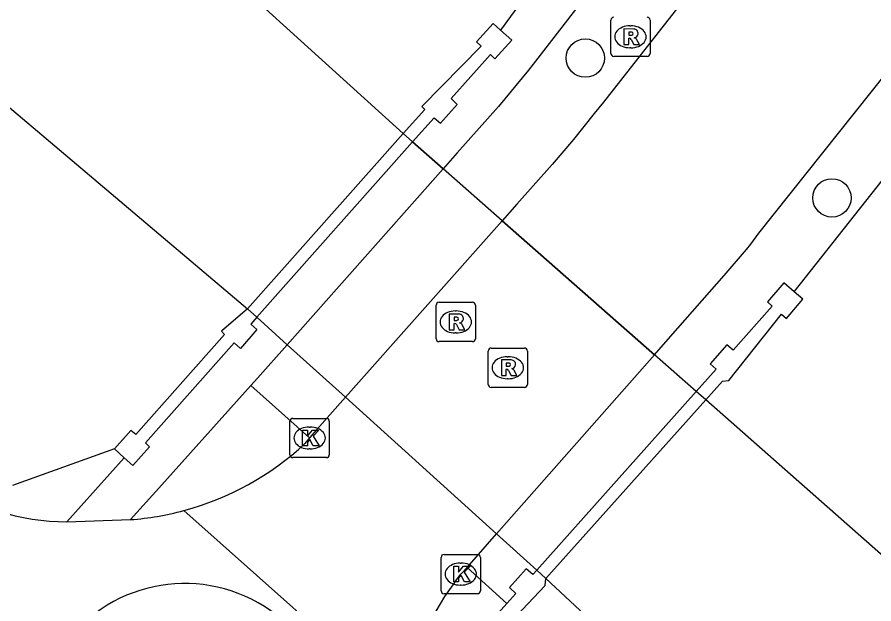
# Model space of a CAD drawing. Extents: x 160457 to 162082, y 388340 to 389736.
# Drawn here: x 160927.33 to 160949.17, y 389393 to 389407.94 of the extents above; entities that cross this region are included whole.
import ezdxf

# ---------------------------------------------------------------- set-up
doc = ezdxf.new("R2010")
doc.units = 0
for name, color, linetype in [('IMGEO_Berm_groen', 7, 'Continuous'), ('IMGEO_Boom', 7, 'Continuous'), ('IMGEO_Dek', 7, 'Continuous'), ('IMGEO_Groenvoorziening', 7, 'Continuous'), ('IMGEO_Kolk', 7, 'Continuous'), ('IMGEO_Muur', 7, 'Continuous'), ('IMGEO_Rijbaan_lokaal_gesloten', 7, 'Continuous'), ('IMGEO_Rijbaan_lokaal_open', 7, 'Continuous'), ('IMGEO_Rioolput', 7, 'Continuous'), ('IMGEO_Stuw', 7, 'Continuous'), ('IMGEO_Voetpad_open', 7, 'Continuous'), ('IMGEO_Walbescherming', 7, 'Continuous'), ('IMGEO_Waterloop', 7, 'Continuous')]:
    doc.layers.add(name, color=color, linetype=linetype)

msp = doc.modelspace()

# ---------------------------------------------------------------- linework, layer by layer
at = {"layer": 'IMGEO_Berm_groen'}
for points in [[(160947.134, 389400.941), (160960.5, 389417.849), (160960.162, 389418.042)], [(160939.691, 389402.754), (160938.188, 389404.076)], [(160934.213, 389399.597), (160935.696, 389398.257)], [(160944.636, 389398.404), (160943.57, 389399.342)], [(160934.78, 389397.221), (160933.287, 389398.555)], [(160939.55, 389394.776), (160940.571, 389393.854)], [(160939.807, 389393.003), (160938.794, 389393.918)]]:
    msp.add_lwpolyline(points, dxfattribs=at)
at = {"layer": 'IMGEO_Boom'}
for centre in [(160941.809, 389406.897), (160948.097, 389403.336)]:
    msp.add_circle(centre, 0.489, dxfattribs=at)
at = {"layer": 'IMGEO_Dek'}
msp.add_lwpolyline([(160940.805, 389393.643), (160944.878, 389398.192), (160944.636, 389398.404), (160943.57, 389399.342), (160939.691, 389402.754), (160938.188, 389404.076), (160937.408, 389404.762), (160937.168, 389404.973), (160933.197, 389400.514), (160933.439, 389400.296), (160934.213, 389399.597), (160935.696, 389398.257), (160939.55, 389394.776), (160940.571, 389393.854)], close=True, dxfattribs=at)
at = {"layer": 'IMGEO_Groenvoorziening'}
msp.add_lwpolyline([(160929.809, 389396.941), (160927.211, 389396.01)], dxfattribs=at)
at = {"layer": 'IMGEO_Kolk'}
for p, q in [((160934.356, 389397.72), (160935.208, 389397.72)), ((160934.281, 389396.794), (160934.281, 389397.646)), ((160934.769, 389397.5), (160934.794, 389397.5)), ((160935.282, 389397.646), (160935.282, 389396.794)), ((160934.792, 389396.94), (160934.767, 389396.94)), ((160935.208, 389396.72), (160934.356, 389396.72)), ((160938.208, 389394.253), (160939.06, 389394.253)), ((160938.133, 389393.327), (160938.133, 389394.179)), ((160938.621, 389394.033), (160938.646, 389394.033)), ((160939.134, 389394.179), (160939.134, 389393.327)), ((160938.644, 389393.473), (160938.619, 389393.473)), ((160939.06, 389393.253), (160938.208, 389393.253))]:
    msp.add_line(p, q, dxfattribs=at)
for points in [[(160934.356, 389397.72), (160935.208, 389397.72)], [(160934.281, 389396.794), (160934.281, 389397.646)], [(160935.282, 389397.646), (160935.282, 389396.794)], [(160934.602, 389397.42), (160934.725, 389397.42), (160934.725, 389397.269), (160934.855, 389397.42), (160935.019, 389397.42), (160934.873, 389397.269), (160935.026, 389397.02), (160934.874, 389397.02), (160934.789, 389397.184), (160934.725, 389397.117), (160934.725, 389397.02), (160934.602, 389397.02), (160934.602, 389397.42)], [(160935.208, 389396.72), (160934.356, 389396.72)], [(160938.208, 389394.253), (160939.06, 389394.253)], [(160938.133, 389393.327), (160938.133, 389394.179)], [(160939.134, 389394.179), (160939.134, 389393.327)], [(160938.454, 389393.953), (160938.577, 389393.953), (160938.577, 389393.802), (160938.707, 389393.953), (160938.871, 389393.953), (160938.725, 389393.802), (160938.878, 389393.553), (160938.726, 389393.553), (160938.641, 389393.717), (160938.577, 389393.65), (160938.577, 389393.553), (160938.454, 389393.553), (160938.454, 389393.953)], [(160939.06, 389393.253), (160938.208, 389393.253)]]:
    msp.add_lwpolyline(points, dxfattribs=at)
for centre, start, end in [((160934.358, 389397.644), 91.552, 178.448), ((160934.358, 389397.644), 91.552, 178.448), ((160935.206, 389397.644), 1.552, 88.448), ((160935.206, 389397.644), 1.552, 88.448), ((160934.358, 389396.796), 181.552, 268.448), ((160934.358, 389396.796), 181.552, 268.448), ((160935.206, 389396.796), 271.552, 358.448), ((160935.206, 389396.796), 271.552, 358.448), ((160938.21, 389394.177), 91.552, 178.448), ((160938.21, 389394.177), 91.552, 178.448), ((160939.058, 389394.177), 1.552, 88.448), ((160939.058, 389394.177), 1.552, 88.448), ((160938.21, 389393.329), 181.552, 268.448), ((160938.21, 389393.329), 181.552, 268.448), ((160939.058, 389393.329), 271.552, 358.448), ((160939.058, 389393.329), 271.552, 358.448)]:
    msp.add_arc(centre, 0.0765, start, end, dxfattribs=at)
for centre, major_axis, ratio, start_param, end_param in [((160934.768, 389397.22), (-0.387, 0.002), 0.722429, 4.712389, 7.853982), ((160934.793, 389397.22), (-0.39, 0.002), 0.717154, 1.570796, 4.712389), ((160938.62, 389393.753), (-0.387, 0.002), 0.722429, 4.712389, 7.853982), ((160938.645, 389393.753), (-0.39, 0.002), 0.717154, 1.570796, 4.712389)]:
    msp.add_ellipse(centre, major_axis=major_axis, ratio=ratio, start_param=start_param, end_param=end_param, dxfattribs=at)
at = {"layer": 'IMGEO_Muur'}
for points in [[(160939.648, 389407.612), (160939.461, 389407.78), (160939.033, 389407.311), (160939.158, 389407.202), (160937.639, 389405.662), (160937.717, 389405.585), (160937.168, 389404.973)], [(160937.408, 389404.762), (160937.956, 389405.377), (160938.115, 389405.237), (160938.54, 389405.713), (160938.386, 389405.867), (160939.392, 389406.986), (160939.507, 389406.877), (160939.937, 389407.354), (160939.648, 389407.612)], [(160937.408, 389404.762), (160937.168, 389404.973), (160933.197, 389400.514), (160933.439, 389400.296)], [(160937.168, 389404.973), (160937.408, 389404.762)], [(160937.408, 389404.762), (160933.439, 389400.296)], [(160947.134, 389400.941), (160946.874, 389401.172), (160946.458, 389400.689), (160946.577, 389400.576), (160945.578, 389399.456), (160945.418, 389399.59), (160944.989, 389399.111), (160945.142, 389398.97), (160944.636, 389398.404)], [(160944.878, 389398.192), (160945.303, 389398.667), (160945.465, 389398.685), (160946.811, 389400.371), (160946.936, 389400.265), (160947.358, 389400.756), (160947.134, 389400.941)], [(160933.197, 389400.514), (160932.534, 389399.939), (160932.609, 389399.858), (160930.354, 389397.306), (160930.225, 389397.414), (160929.809, 389396.941)], [(160933.439, 389400.296), (160933.197, 389400.514)], [(160933.439, 389400.296), (160933.285, 389400.121), (160933.432, 389399.981), (160933.016, 389399.499), (160932.855, 389399.642), (160930.596, 389397.095), (160930.7, 389396.992), (160930.279, 389396.523), (160930.057, 389396.712)], [(160940.571, 389393.854), (160944.636, 389398.404)], [(160940.571, 389393.854), (160940.805, 389393.643), (160944.878, 389398.192), (160944.636, 389398.404)], [(160944.878, 389398.192), (160944.636, 389398.404)], [(160929.809, 389396.941), (160930.057, 389396.712)], [(160940.571, 389393.854), (160940.469, 389393.739), (160940.302, 389393.889), (160939.873, 389393.409), (160940.038, 389393.261), (160939.807, 389393.003)], [(160940.571, 389393.854), (160940.805, 389393.643)], [(160937.207, 389390.364), (160937.679, 389389.926), (160938.119, 389390.401), (160938.003, 389390.515), (160940.784, 389393.464), (160940.805, 389393.643)], [(160939.807, 389393.003), (160937.773, 389390.727), (160937.636, 389390.833), (160937.207, 389390.364)]]:
    msp.add_lwpolyline(points, dxfattribs=at)
at = {"layer": 'IMGEO_Rijbaan_lokaal_gesloten'}
for points in [[(160952.894, 389419.306), (160942.271, 389405.771), (160942.037, 389405.482), (160941.507, 389404.827), (160940.968, 389404.19), (160940.065, 389403.174), (160939.691, 389402.754)], [(160943.57, 389399.342), (160943.979, 389399.806), (160945.348, 389401.361), (160945.918, 389402.024), (160946.03, 389402.155), (160946.23, 389402.435), (160953.16, 389411.136), (160958.477, 389417.797), (160959.241, 389418.768)], [(160939.691, 389402.754), (160935.696, 389398.257)], [(160939.691, 389402.754), (160943.57, 389399.342)], [(160943.57, 389399.342), (160939.691, 389402.754)], [(160939.55, 389394.776), (160943.57, 389399.342)], [(160935.696, 389398.257), (160934.964, 389397.434), (160934.78, 389397.221)], [(160935.696, 389398.257), (160939.55, 389394.776)], [(160935.696, 389398.257), (160939.55, 389394.776)], [(160934.78, 389397.221), (160934.664, 389397.076)], [(160931.574, 389395.372), (160937.207, 389390.364)], [(160928.595, 389395.088), (160930.219, 389395.14)], [(160938.794, 389393.918), (160939.55, 389394.776)], [(160938.472, 389393.537), (160938.635, 389393.752), (160938.794, 389393.918)]]:
    msp.add_lwpolyline(points, dxfattribs=at)
for centre, radius, start, end in [((160929.65, 389402.515), 7.397, 285.0761, 312.6736), ((160928.574, 389400.688), 5.6, 233.851, 270.2124), ((160929.671, 389402.411), 7.292, 274.3068, 285.1249), ((160943.682, 389389.621), 6.518, 143.0727, 173.4553)]:
    msp.add_arc(centre, radius, start, end, dxfattribs=at)
at = {"layer": 'IMGEO_Rijbaan_lokaal_open'}
msp.add_arc((160931.599, 389389.717), 3.797, 322.2553, 141.3277, dxfattribs=at)
at = {"layer": 'IMGEO_Rioolput'}
for p, q in [((160942.459, 389407.014), (160942.459, 389407.866)), ((160943.46, 389407.866), (160943.46, 389407.014)), ((160942.947, 389407.72), (160942.972, 389407.72)), ((160942.97, 389407.16), (160942.945, 389407.16)), ((160943.386, 389406.94), (160942.534, 389406.94)), ((160938.006, 389399.75), (160938.006, 389400.602)), ((160938.081, 389400.676), (160938.933, 389400.676)), ((160939.007, 389400.602), (160939.007, 389399.75)), ((160938.494, 389400.456), (160938.519, 389400.456)), ((160938.517, 389399.896), (160938.492, 389399.896)), ((160938.933, 389399.676), (160938.081, 389399.676)), ((160939.408, 389399.51), (160940.26, 389399.51)), ((160939.333, 389398.584), (160939.333, 389399.436)), ((160939.821, 389399.29), (160939.846, 389399.29)), ((160940.334, 389399.436), (160940.334, 389398.584)), ((160939.844, 389398.73), (160939.819, 389398.73)), ((160940.26, 389398.51), (160939.408, 389398.51))]:
    msp.add_line(p, q, dxfattribs=at)
for points in [[(160942.459, 389407.014), (160942.459, 389407.866)], [(160943.46, 389407.866), (160943.46, 389407.014)], [(160943.048, 389407.638), (160942.796, 389407.64), (160942.796, 389407.24)], [(160942.974, 389407.559), (160942.92, 389407.559), (160942.92, 389407.478)], [(160942.796, 389407.24), (160942.92, 389407.24), (160942.92, 389407.402), (160942.931, 389407.402)], [(160942.92, 389407.478), (160942.972, 389407.478)], [(160942.978, 389407.373), (160943.049, 389407.24), (160943.189, 389407.24), (160943.124, 389407.366)], [(160943.386, 389406.94), (160942.534, 389406.94)], [(160938.006, 389399.75), (160938.006, 389400.602)], [(160938.081, 389400.676), (160938.933, 389400.676)], [(160939.007, 389400.602), (160939.007, 389399.75)], [(160938.595, 389400.374), (160938.343, 389400.376), (160938.343, 389399.976)], [(160938.343, 389399.976), (160938.467, 389399.976), (160938.467, 389400.138), (160938.478, 389400.138)], [(160938.521, 389400.295), (160938.467, 389400.295), (160938.467, 389400.214)], [(160938.467, 389400.214), (160938.519, 389400.214)], [(160938.525, 389400.109), (160938.596, 389399.976), (160938.736, 389399.976), (160938.671, 389400.102)], [(160938.933, 389399.676), (160938.081, 389399.676)], [(160939.408, 389399.51), (160940.26, 389399.51)], [(160939.333, 389398.584), (160939.333, 389399.436)], [(160940.334, 389399.436), (160940.334, 389398.584)], [(160939.922, 389399.208), (160939.67, 389399.21), (160939.67, 389398.81)], [(160939.848, 389399.129), (160939.794, 389399.129), (160939.794, 389399.048)], [(160939.794, 389399.048), (160939.846, 389399.048)], [(160939.67, 389398.81), (160939.794, 389398.81), (160939.794, 389398.972), (160939.805, 389398.972)], [(160939.852, 389398.943), (160939.923, 389398.81), (160940.063, 389398.81), (160939.998, 389398.936)], [(160940.26, 389398.51), (160939.408, 389398.51)]]:
    msp.add_lwpolyline(points, dxfattribs=at)
for centre, radius, start, end in [((160942.536, 389407.864), 0.0765, 91.552, 178.448), ((160942.536, 389407.864), 0.0765, 91.552, 178.448), ((160943.384, 389407.864), 0.0765, 1.552, 88.448), ((160943.384, 389407.864), 0.0765, 1.552, 88.448), ((160942.98, 389407.463), 0.0964, 77.0061, 93.1865), ((160942.994, 389407.52), 0.0378, 276.6634, 79.6772), ((160943.047, 389407.528), 0.109, 350.3612, 89.416), ((160942.93, 389407.349), 0.0533, 26.0293, 88.6989), ((160942.956, 389407.667), 0.19, 274.7715, 282.9687), ((160943.045, 389407.528), 0.112, 277.5842, 350.9817), ((160943.029, 389407.313), 0.108, 29.5134, 73.7905), ((160942.536, 389407.016), 0.0765, 181.552, 268.448), ((160942.536, 389407.016), 0.0765, 181.552, 268.448), ((160943.384, 389407.016), 0.0765, 271.552, 358.448), ((160943.384, 389407.016), 0.0765, 271.552, 358.448), ((160938.083, 389400.6), 0.0765, 91.552, 178.448), ((160938.083, 389400.6), 0.0765, 91.552, 178.448), ((160938.931, 389400.6), 0.0765, 1.552, 88.448), ((160938.931, 389400.6), 0.0765, 1.552, 88.448), ((160938.594, 389400.264), 0.109, 350.3612, 89.416), ((160938.477, 389400.085), 0.0533, 26.0293, 88.6989), ((160938.503, 389400.403), 0.19, 274.7715, 282.9687), ((160938.527, 389400.199), 0.0964, 77.0061, 93.1865), ((160938.541, 389400.256), 0.0378, 276.6634, 79.6772), ((160938.592, 389400.264), 0.112, 277.5842, 350.9817), ((160938.576, 389400.049), 0.108, 29.5134, 73.7905), ((160938.083, 389399.752), 0.0765, 181.552, 268.448), ((160938.083, 389399.752), 0.0765, 181.552, 268.448), ((160938.931, 389399.752), 0.0765, 271.552, 358.448), ((160938.931, 389399.752), 0.0765, 271.552, 358.448), ((160939.41, 389399.434), 0.0765, 91.552, 178.448), ((160939.41, 389399.434), 0.0765, 91.552, 178.448), ((160940.258, 389399.434), 0.0765, 1.552, 88.448), ((160940.258, 389399.434), 0.0765, 1.552, 88.448), ((160939.83, 389399.237), 0.19, 274.7715, 282.9687), ((160939.854, 389399.033), 0.0964, 77.0061, 93.1865), ((160939.868, 389399.09), 0.0378, 276.6634, 79.6772), ((160939.921, 389399.098), 0.109, 350.3612, 89.416), ((160939.919, 389399.098), 0.112, 277.5842, 350.9817), ((160939.804, 389398.919), 0.0533, 26.0293, 88.6989), ((160939.903, 389398.883), 0.108, 29.5134, 73.7905), ((160939.41, 389398.586), 0.0765, 181.552, 268.448), ((160939.41, 389398.586), 0.0765, 181.552, 268.448), ((160940.258, 389398.586), 0.0765, 271.552, 358.448), ((160940.258, 389398.586), 0.0765, 271.552, 358.448)]:
    msp.add_arc(centre, radius, start, end, dxfattribs=at)
for centre, major_axis, ratio, start_param, end_param in [((160942.946, 389407.44), (-0.387, 0.002), 0.722429, 4.712389, 7.853982), ((160942.971, 389407.44), (-0.39, 0.002), 0.717154, 1.570796, 4.712389), ((160938.493, 389400.176), (-0.387, 0.002), 0.722429, 4.712389, 7.853982), ((160938.518, 389400.176), (-0.39, 0.002), 0.717154, 1.570796, 4.712389), ((160939.82, 389399.01), (-0.387, 0.002), 0.722429, 4.712389, 7.853982), ((160939.845, 389399.01), (-0.39, 0.002), 0.717154, 1.570796, 4.712389)]:
    msp.add_ellipse(centre, major_axis=major_axis, ratio=ratio, start_param=start_param, end_param=end_param, dxfattribs=at)
at = {"layer": 'IMGEO_Stuw'}
msp.add_lwpolyline([(160934.213, 389399.597), (160938.188, 389404.076)], dxfattribs=at)
at = {"layer": 'IMGEO_Voetpad_open'}
for points in [[(160953.513, 389425.326), (160940.248, 389408.438), (160939.648, 389407.612)], [(160951.308, 389420.533), (160942.112, 389408.855), (160940.536, 389406.82), (160940.36, 389406.593), (160939.596, 389405.663), (160938.546, 389404.48), (160938.188, 389404.076)], [(160937.408, 389404.762), (160938.188, 389404.076)], [(160938.188, 389404.076), (160937.408, 389404.762)], [(160934.213, 389399.597), (160938.188, 389404.076)], [(160934.213, 389399.597), (160933.439, 389400.296)], [(160933.439, 389400.296), (160934.213, 389399.597)], [(160933.287, 389398.555), (160933.457, 389398.745), (160934.213, 389399.597)], [(160930.219, 389395.14), (160930.936, 389395.939), (160933.287, 389398.555)], [(160930.057, 389396.712), (160928.595, 389395.088)]]:
    msp.add_lwpolyline(points, dxfattribs=at)
at = {"layer": 'IMGEO_Walbescherming'}
for points in [[(160937.168, 389404.973), (160931.223, 389410.364), (160925.08, 389415.668), (160916.435, 389422.356), (160916.791, 389422.828)], [(160970.927, 389373.782), (160963.707, 389380.804), (160950.35, 389393.379), (160944.878, 389398.192)]]:
    msp.add_lwpolyline(points, dxfattribs=at)
at = {"layer": 'IMGEO_Waterloop'}
for points in [[(160890.686, 389433.888), (160915.502, 389415), (160925.796, 389406.76), (160933.197, 389400.514)], [(160937.168, 389404.973), (160931.223, 389410.364), (160925.08, 389415.668), (160916.435, 389422.356), (160916.791, 389422.828)], [(160938.188, 389404.076), (160934.213, 389399.597)], [(160939.691, 389402.754), (160938.188, 389404.076)], [(160934.213, 389399.597), (160935.696, 389398.257)], [(160944.636, 389398.404), (160943.57, 389399.342)], [(160986.83, 389357.226), (160978.562, 389365.975), (160970.927, 389373.782), (160963.707, 389380.804), (160950.35, 389393.379), (160944.878, 389398.192)], [(160939.55, 389394.776), (160940.571, 389393.854)], [(160940.805, 389393.643), (160951.58, 389383.617)]]:
    msp.add_lwpolyline(points, dxfattribs=at)

doc.saveas('drawing.dxf')
